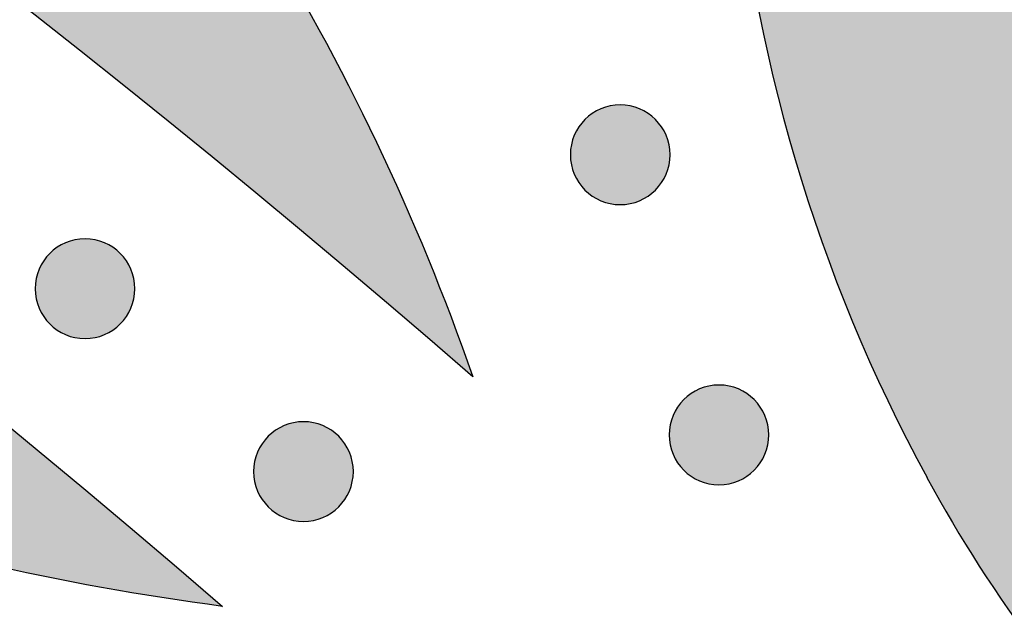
# Model space of a CAD drawing. Header units: millimetres. Extents: x -3873 to -97, y 912 to 4165.
# Tile 385 of 725: x -3082 to -3047, y 1752 to 1772. Entities that reach past the tile are written whole.
import ezdxf

# ---------------------------------------------------------------- set-up
doc = ezdxf.new("R2010")
doc.units = ezdxf.units.MM
doc.layers.add('pattern', color=7, linetype='Continuous', true_color=0x000000)

msp = doc.modelspace()

# ---------------------------------------------------------------- hatches: boundary and pattern name
at = {"layer": 'pattern'}
for points in [[(-3066.28, 1759.788), (-3072.296, 1764.91), (-3078.431, 1769.928), (-3084.682, 1774.836), (-3091.046, 1779.632), (-3097.52, 1784.311), (-3104.101, 1788.869), (-3110.785, 1793.304), (-3117.57, 1797.612), (-3124.451, 1801.789), (-3131.425, 1805.832), (-3138.488, 1809.738), (-3145.636, 1813.505), (-3152.864, 1817.13), (-3160.169, 1820.609), (-3167.545, 1823.942), (-3174.989, 1827.124), (-3182.496, 1830.156), (-3190.062, 1833.034), (-3197.681, 1835.758), (-3205.348, 1838.325), (-3213.06, 1840.734), (-3220.811, 1842.985), (-3228.596, 1845.077), (-3236.411, 1847.008), (-3244.25, 1848.779), (-3252.109, 1850.389), (-3259.982, 1851.838), (-3267.865, 1853.127), (-3275.754, 1854.255), (-3283.642, 1855.224), (-3291.526, 1856.033), (-3299.4, 1856.684), (-3297.436, 1857.612), (-3295.442, 1858.489), (-3293.421, 1859.315), (-3291.376, 1860.087), (-3289.307, 1860.805), (-3287.217, 1861.468), (-3285.109, 1862.075), (-3282.984, 1862.625), (-3280.845, 1863.117), (-3278.695, 1863.552), (-3276.535, 1863.929), (-3274.368, 1864.246), (-3272.197, 1864.506), (-3270.023, 1864.706), (-3267.85, 1864.848), (-3265.679, 1864.932), (-3253.616, 1862.888), (-3241.582, 1860.479), (-3229.592, 1857.705), (-3217.665, 1854.566), (-3205.815, 1851.064), (-3194.06, 1847.203), (-3182.416, 1842.986), (-3170.899, 1838.419), (-3159.524, 1833.508), (-3148.308, 1828.258), (-3137.264, 1822.679), (-3126.407, 1816.779), (-3115.752, 1810.568), (-3105.311, 1804.055), (-3095.096, 1797.251), (-3085.119, 1790.169), (-3083.575, 1788.55), (-3082.071, 1786.885), (-3080.611, 1785.176), (-3079.195, 1783.423), (-3077.826, 1781.63), (-3076.506, 1779.797), (-3075.236, 1777.927), (-3074.018, 1776.021), (-3072.853, 1774.083), (-3071.742, 1772.114), (-3070.687, 1770.117), (-3069.689, 1768.093), (-3068.749, 1766.046), (-3067.867, 1763.978), (-3067.044, 1761.891)], [(-3108.085, 1762.359), (-3113.944, 1766.516), (-3119.899, 1770.572), (-3125.947, 1774.523), (-3132.084, 1778.366), (-3138.309, 1782.099), (-3144.618, 1785.718), (-3151.008, 1789.221), (-3157.475, 1792.605), (-3164.018, 1795.867), (-3170.631, 1799.006), (-3177.312, 1802.018), (-3184.057, 1804.903), (-3190.862, 1807.657), (-3197.723, 1810.279), (-3204.637, 1812.767), (-3211.6, 1815.12), (-3218.608, 1817.337), (-3225.656, 1819.416), (-3232.741, 1821.355), (-3239.858, 1823.155), (-3247.003, 1824.814), (-3254.173, 1826.332), (-3261.363, 1827.708), (-3268.568, 1828.943), (-3275.786, 1830.035), (-3283.01, 1830.986), (-3290.238, 1831.794), (-3297.466, 1832.462), (-3304.688, 1832.988), (-3311.902, 1833.375), (-3319.102, 1833.622), (-3326.286, 1833.731), (-3326.275, 1845.732), (-3317.88, 1845.595), (-3309.461, 1845.275), (-3301.021, 1844.769), (-3292.568, 1844.078), (-3284.107, 1843.199), (-3275.645, 1842.131), (-3267.187, 1840.875), (-3258.741, 1839.428), (-3250.312, 1837.792), (-3241.907, 1835.966), (-3233.533, 1833.952), (-3225.194, 1831.748), (-3216.899, 1829.358), (-3208.652, 1826.781), (-3200.462, 1824.02), (-3192.332, 1821.076), (-3184.271, 1817.951), (-3176.283, 1814.649), (-3168.374, 1811.171), (-3160.551, 1807.52), (-3152.819, 1803.7), (-3145.183, 1799.714), (-3137.648, 1795.565), (-3130.221, 1791.258), (-3122.904, 1786.797), (-3115.704, 1782.185), (-3108.625, 1777.428), (-3101.671, 1772.529), (-3094.846, 1767.494), (-3088.153, 1762.328), (-3081.597, 1757.035), (-3075.181, 1751.621), (-3077.324, 1751.931), (-3079.463, 1752.29), (-3081.597, 1752.698), (-3083.724, 1753.156), (-3085.842, 1753.664), (-3087.95, 1754.22), (-3090.045, 1754.824), (-3092.126, 1755.477), (-3094.192, 1756.178), (-3096.241, 1756.926), (-3098.271, 1757.72), (-3100.28, 1758.559), (-3102.268, 1759.444), (-3104.232, 1760.373), (-3106.171, 1761.345)], [(-3032.9, 1753.008), (-3033.389, 1753.506), (-3033.868, 1754.013), (-3034.34, 1754.529), (-3034.802, 1755.054), (-3035.255, 1755.587), (-3035.699, 1756.129), (-3036.133, 1756.679), (-3036.557, 1757.236), (-3036.971, 1757.801), (-3037.375, 1758.373), (-3037.769, 1758.952), (-3038.152, 1759.538), (-3038.524, 1760.13), (-3038.885, 1760.728), (-3039.235, 1761.332), (-3039.574, 1761.941), (-3040.139, 1763.011), (-3040.676, 1764.097), (-3041.186, 1765.2), (-3041.668, 1766.318), (-3042.12, 1767.449), (-3042.543, 1768.594), (-3042.935, 1769.75), (-3043.297, 1770.916), (-3043.628, 1772.092), (-3043.927, 1773.275), (-3044.195, 1774.466), (-3044.431, 1775.661), (-3044.635, 1776.861), (-3044.807, 1778.064), (-3044.947, 1779.268), (-3045.055, 1780.472), (-3045.139, 1781.726), (-3045.2, 1782.981), (-3045.238, 1784.24), (-3045.253, 1785.499), (-3045.245, 1786.76), (-3045.213, 1788.021), (-3045.158, 1789.281), (-3045.08, 1790.541), (-3044.978, 1791.799), (-3044.854, 1793.054), (-3044.706, 1794.307), (-3044.535, 1795.556), (-3044.341, 1796.801), (-3044.125, 1798.041), (-3043.886, 1799.275), (-3043.625, 1800.504), (-3042.854, 1803.749), (-3041.99, 1806.975), (-3041.033, 1810.178), (-3039.984, 1813.353), (-3038.845, 1816.497), (-3037.616, 1819.606), (-3036.3, 1822.675), (-3034.899, 1825.702), (-3050.644, 1819.193), (-3052.013, 1815.232), (-3053.253, 1811.227), (-3054.362, 1807.184), (-3055.338, 1803.109), (-3055.646, 1801.664), (-3055.927, 1800.213), (-3056.181, 1798.755), (-3056.409, 1797.292), (-3056.61, 1795.823), (-3056.784, 1794.351), (-3056.93, 1792.874), (-3057.049, 1791.396), (-3057.141, 1789.915), (-3057.206, 1788.433), (-3057.243, 1786.95), (-3057.253, 1785.468), (-3057.236, 1783.987), (-3057.191, 1782.508), (-3057.119, 1781.031), (-3057.02, 1779.558), (-3056.884, 1778.04), (-3056.707, 1776.522), (-3056.491, 1775.006), (-3056.234, 1773.494), (-3055.936, 1771.987), (-3055.599, 1770.487), (-3055.221, 1768.995), (-3054.804, 1767.513), (-3054.348, 1766.043), (-3053.854, 1764.586), (-3053.321, 1763.143), (-3052.751, 1761.717), (-3052.144, 1760.308), (-3051.501, 1758.918), (-3050.824, 1757.548), (-3050.112, 1756.2), (-3049.669, 1755.404), (-3049.212, 1754.615), (-3048.74, 1753.834), (-3048.253, 1753.061), (-3047.753, 1752.296), (-3047.239, 1751.539), (-3046.711, 1750.792), (-3046.17, 1750.054), (-3045.616, 1749.326), (-3045.049, 1748.608), (-3044.469, 1747.9), (-3043.878, 1747.204), (-3043.274, 1746.518), (-3042.658, 1745.844), (-3042.032, 1745.181), (-3041.394, 1744.531), (-3040.745, 1743.892), (-3040.083, 1743.264), (-3039.41, 1742.647), (-3038.726, 1742.042), (-3038.03, 1741.449), (-3037.324, 1740.868), (-3036.607, 1740.299), (-3035.88, 1739.744), (-3035.143, 1739.201), (-3034.397, 1738.672), (-3033.641, 1738.157), (-3032.877, 1737.655), (-3032.105, 1737.167), (-3031.324, 1736.694), (-3030.536, 1736.235), (-3029.741, 1735.79), (-3028.394, 1735.076), (-3027.026, 1734.396), (-3025.637, 1733.751), (-3024.23, 1733.141), (-3022.804, 1732.568), (-3021.363, 1732.033), (-3019.907, 1731.535), (-3018.437, 1731.077), (-3016.956, 1730.657), (-3015.465, 1730.276), (-3013.966, 1729.936), (-3012.459, 1729.636), (-3010.947, 1729.376), (-3009.432, 1729.156), (-3007.914, 1728.977), (-3006.396, 1728.838), (-3004.923, 1728.736), (-3003.447, 1728.662), (-3001.968, 1728.614), (-3000.487, 1728.594), (-2999.005, 1728.601), (-2997.522, 1728.635), (-2996.04, 1728.697), (-2994.559, 1728.786), (-2993.08, 1728.902), (-2991.604, 1729.046), (-2990.131, 1729.217), (-2988.662, 1729.415), (-2987.198, 1729.64), (-2985.739, 1729.892), (-2984.287, 1730.17), (-2982.843, 1730.475), (-2978.766, 1731.443), (-2974.72, 1732.544), (-2970.713, 1733.777), (-2966.75, 1735.138), (-2960.21, 1750.871), (-2963.24, 1749.475), (-2966.312, 1748.165), (-2969.423, 1746.943), (-2972.569, 1745.809), (-2975.746, 1744.767), (-2978.95, 1743.816), (-2982.178, 1742.958), (-2985.425, 1742.193), (-2986.654, 1741.934), (-2987.889, 1741.698), (-2989.129, 1741.484), (-2990.375, 1741.292), (-2991.624, 1741.124), (-2992.877, 1740.978), (-2994.133, 1740.856), (-2995.391, 1740.757), (-2996.65, 1740.681), (-2997.911, 1740.629), (-2999.172, 1740.599), (-3000.433, 1740.593), (-3001.692, 1740.611), (-3002.95, 1740.651), (-3004.206, 1740.715), (-3005.459, 1740.801), (-3006.664, 1740.912), (-3007.868, 1741.054), (-3009.07, 1741.228), (-3010.269, 1741.434), (-3011.464, 1741.673), (-3012.654, 1741.943), (-3013.837, 1742.244), (-3015.012, 1742.577), (-3016.178, 1742.941), (-3017.333, 1743.336), (-3018.477, 1743.761), (-3019.607, 1744.215), (-3020.724, 1744.699), (-3021.826, 1745.211), (-3022.912, 1745.751), (-3023.98, 1746.317), (-3024.589, 1746.657), (-3025.192, 1747.009), (-3025.789, 1747.371), (-3026.381, 1747.745), (-3026.966, 1748.129), (-3027.544, 1748.523), (-3028.115, 1748.928), (-3028.679, 1749.344), (-3029.236, 1749.769), (-3029.785, 1750.204), (-3030.326, 1750.649), (-3030.858, 1751.103), (-3031.382, 1751.566), (-3031.897, 1752.038), (-3032.403, 1752.519)], [(-3062.284, 1768.937), (-3062.256, 1768.965), (-3062.227, 1768.992), (-3062.197, 1769.018), (-3062.166, 1769.045), (-3062.135, 1769.07), (-3062.102, 1769.095), (-3062.069, 1769.12), (-3062.035, 1769.144), (-3062, 1769.167), (-3061.964, 1769.19), (-3061.928, 1769.212), (-3061.89, 1769.233), (-3061.852, 1769.254), (-3061.814, 1769.274), (-3061.774, 1769.292), (-3061.734, 1769.31), (-3061.693, 1769.327), (-3061.652, 1769.343), (-3061.61, 1769.358), (-3061.567, 1769.372), (-3061.524, 1769.385), (-3061.481, 1769.397), (-3061.437, 1769.408), (-3061.393, 1769.418), (-3061.348, 1769.427), (-3061.303, 1769.434), (-3061.258, 1769.441), (-3061.212, 1769.446), (-3061.167, 1769.45), (-3061.121, 1769.453), (-3061.075, 1769.455), (-3061.029, 1769.455), (-3060.983, 1769.455), (-3060.937, 1769.453), (-3060.892, 1769.45), (-3060.846, 1769.446), (-3060.8, 1769.44), (-3060.755, 1769.434), (-3060.71, 1769.426), (-3060.666, 1769.417), (-3060.621, 1769.408), (-3060.577, 1769.397), (-3060.534, 1769.384), (-3060.491, 1769.371), (-3060.449, 1769.357), (-3060.407, 1769.342), (-3060.365, 1769.326), (-3060.325, 1769.309), (-3060.284, 1769.291), (-3060.245, 1769.272), (-3060.206, 1769.252), (-3060.168, 1769.232), (-3060.131, 1769.21), (-3060.095, 1769.188), (-3060.059, 1769.166), (-3060.024, 1769.142), (-3059.99, 1769.118), (-3059.957, 1769.093), (-3059.924, 1769.068), (-3059.893, 1769.042), (-3059.862, 1769.016), (-3059.832, 1768.989), (-3059.803, 1768.962), (-3059.775, 1768.935), (-3059.748, 1768.906), (-3059.72, 1768.877), (-3059.694, 1768.847), (-3059.667, 1768.817), (-3059.642, 1768.785), (-3059.617, 1768.753), (-3059.592, 1768.719), (-3059.568, 1768.685), (-3059.545, 1768.65), (-3059.522, 1768.614), (-3059.5, 1768.578), (-3059.479, 1768.541), (-3059.458, 1768.503), (-3059.439, 1768.464), (-3059.42, 1768.424), (-3059.402, 1768.384), (-3059.385, 1768.344), (-3059.369, 1768.302), (-3059.354, 1768.26), (-3059.34, 1768.218), (-3059.327, 1768.175), (-3059.315, 1768.131), (-3059.304, 1768.087), (-3059.294, 1768.043), (-3059.285, 1767.998), (-3059.278, 1767.953), (-3059.271, 1767.908), (-3059.266, 1767.863), (-3059.262, 1767.817), (-3059.259, 1767.771), (-3059.257, 1767.725), (-3059.257, 1767.679), (-3059.257, 1767.634), (-3059.259, 1767.588), (-3059.262, 1767.542), (-3059.266, 1767.496), (-3059.272, 1767.451), (-3059.278, 1767.406), (-3059.286, 1767.361), (-3059.295, 1767.316), (-3059.304, 1767.272), (-3059.315, 1767.228), (-3059.328, 1767.184), (-3059.341, 1767.141), (-3059.355, 1767.099), (-3059.37, 1767.057), (-3059.386, 1767.016), (-3059.403, 1766.975), (-3059.421, 1766.935), (-3059.44, 1766.895), (-3059.46, 1766.857), (-3059.48, 1766.819), (-3059.502, 1766.781), (-3059.524, 1766.745), (-3059.546, 1766.709), (-3059.57, 1766.674), (-3059.594, 1766.64), (-3059.619, 1766.607), (-3059.644, 1766.575), (-3059.67, 1766.543), (-3059.696, 1766.512), (-3059.723, 1766.482), (-3059.75, 1766.454), (-3059.777, 1766.425), (-3059.806, 1766.398), (-3059.835, 1766.371), (-3059.865, 1766.344), (-3059.895, 1766.318), (-3059.927, 1766.292), (-3059.959, 1766.267), (-3059.993, 1766.242), (-3060.027, 1766.218), (-3060.062, 1766.195), (-3060.098, 1766.172), (-3060.134, 1766.15), (-3060.171, 1766.129), (-3060.209, 1766.108), (-3060.248, 1766.089), (-3060.288, 1766.07), (-3060.328, 1766.052), (-3060.368, 1766.035), (-3060.41, 1766.019), (-3060.452, 1766.004), (-3060.494, 1765.99), (-3060.537, 1765.977), (-3060.581, 1765.965), (-3060.625, 1765.954), (-3060.669, 1765.944), (-3060.714, 1765.935), (-3060.759, 1765.928), (-3060.804, 1765.921), (-3060.849, 1765.916), (-3060.895, 1765.912), (-3060.941, 1765.909), (-3060.987, 1765.907), (-3061.033, 1765.907), (-3061.078, 1765.908), (-3061.124, 1765.909), (-3061.17, 1765.912), (-3061.216, 1765.917), (-3061.261, 1765.922), (-3061.306, 1765.928), (-3061.351, 1765.936), (-3061.396, 1765.945), (-3061.44, 1765.955), (-3061.484, 1765.966), (-3061.528, 1765.978), (-3061.571, 1765.991), (-3061.613, 1766.005), (-3061.655, 1766.02), (-3061.696, 1766.036), (-3061.737, 1766.054), (-3061.777, 1766.071), (-3061.817, 1766.09), (-3061.855, 1766.11), (-3061.893, 1766.131), (-3061.931, 1766.152), (-3061.967, 1766.174), (-3062.003, 1766.197), (-3062.038, 1766.22), (-3062.072, 1766.244), (-3062.105, 1766.269), (-3062.137, 1766.294), (-3062.169, 1766.32), (-3062.2, 1766.346), (-3062.23, 1766.373), (-3062.259, 1766.4), (-3062.287, 1766.428), (-3062.314, 1766.456), (-3062.341, 1766.485), (-3062.368, 1766.515), (-3062.394, 1766.546), (-3062.42, 1766.577), (-3062.445, 1766.61), (-3062.47, 1766.643), (-3062.494, 1766.677), (-3062.517, 1766.712), (-3062.54, 1766.748), (-3062.562, 1766.784), (-3062.583, 1766.822), (-3062.604, 1766.86), (-3062.623, 1766.898), (-3062.642, 1766.938), (-3062.66, 1766.978), (-3062.677, 1767.019), (-3062.693, 1767.06), (-3062.708, 1767.102), (-3062.722, 1767.145), (-3062.735, 1767.188), (-3062.747, 1767.231), (-3062.758, 1767.275), (-3062.768, 1767.319), (-3062.777, 1767.364), (-3062.784, 1767.409), (-3062.791, 1767.454), (-3062.796, 1767.5), (-3062.8, 1767.545), (-3062.803, 1767.591), (-3062.805, 1767.637), (-3062.805, 1767.683), (-3062.804, 1767.729), (-3062.803, 1767.775), (-3062.8, 1767.82), (-3062.795, 1767.866), (-3062.79, 1767.912), (-3062.784, 1767.957), (-3062.776, 1768.002), (-3062.767, 1768.046), (-3062.757, 1768.091), (-3062.746, 1768.135), (-3062.734, 1768.178), (-3062.721, 1768.221), (-3062.707, 1768.263), (-3062.692, 1768.305), (-3062.676, 1768.347), (-3062.659, 1768.387), (-3062.641, 1768.428), (-3062.622, 1768.467), (-3062.602, 1768.506), (-3062.581, 1768.544), (-3062.56, 1768.581), (-3062.538, 1768.617), (-3062.515, 1768.653), (-3062.492, 1768.688), (-3062.468, 1768.722), (-3062.443, 1768.755), (-3062.418, 1768.788), (-3062.392, 1768.819), (-3062.366, 1768.85), (-3062.339, 1768.88), (-3062.312, 1768.909)], [(-3081.333, 1764.173), (-3081.304, 1764.201), (-3081.275, 1764.228), (-3081.245, 1764.255), (-3081.215, 1764.281), (-3081.183, 1764.307), (-3081.151, 1764.332), (-3081.117, 1764.357), (-3081.083, 1764.381), (-3081.048, 1764.404), (-3081.012, 1764.427), (-3080.976, 1764.449), (-3080.939, 1764.47), (-3080.901, 1764.49), (-3080.862, 1764.51), (-3080.822, 1764.529), (-3080.782, 1764.547), (-3080.742, 1764.564), (-3080.7, 1764.58), (-3080.658, 1764.595), (-3080.616, 1764.609), (-3080.573, 1764.622), (-3080.529, 1764.634), (-3080.485, 1764.645), (-3080.441, 1764.655), (-3080.396, 1764.663), (-3080.351, 1764.671), (-3080.306, 1764.677), (-3080.261, 1764.683), (-3080.215, 1764.687), (-3080.169, 1764.69), (-3080.123, 1764.691), (-3080.077, 1764.692), (-3080.032, 1764.691), (-3079.986, 1764.69), (-3079.94, 1764.687), (-3079.894, 1764.682), (-3079.849, 1764.677), (-3079.804, 1764.67), (-3079.759, 1764.663), (-3079.714, 1764.654), (-3079.67, 1764.644), (-3079.626, 1764.633), (-3079.582, 1764.621), (-3079.539, 1764.608), (-3079.497, 1764.594), (-3079.455, 1764.579), (-3079.414, 1764.562), (-3079.373, 1764.545), (-3079.333, 1764.527), (-3079.293, 1764.509), (-3079.255, 1764.489), (-3079.217, 1764.468), (-3079.179, 1764.447), (-3079.143, 1764.425), (-3079.107, 1764.402), (-3079.072, 1764.379), (-3079.038, 1764.355), (-3079.005, 1764.33), (-3078.973, 1764.305), (-3078.941, 1764.279), (-3078.91, 1764.253), (-3078.88, 1764.226), (-3078.851, 1764.199), (-3078.823, 1764.171), (-3078.796, 1764.143), (-3078.769, 1764.114), (-3078.742, 1764.084), (-3078.716, 1764.053), (-3078.69, 1764.022), (-3078.665, 1763.989), (-3078.64, 1763.956), (-3078.616, 1763.922), (-3078.593, 1763.887), (-3078.57, 1763.851), (-3078.548, 1763.814), (-3078.527, 1763.777), (-3078.506, 1763.739), (-3078.487, 1763.7), (-3078.468, 1763.661), (-3078.45, 1763.621), (-3078.433, 1763.58), (-3078.417, 1763.539), (-3078.402, 1763.497), (-3078.388, 1763.454), (-3078.375, 1763.411), (-3078.363, 1763.368), (-3078.352, 1763.324), (-3078.342, 1763.28), (-3078.333, 1763.235), (-3078.326, 1763.19), (-3078.319, 1763.145), (-3078.314, 1763.099), (-3078.31, 1763.054), (-3078.307, 1763.008), (-3078.305, 1762.962), (-3078.305, 1762.916), (-3078.306, 1762.87), (-3078.307, 1762.824), (-3078.31, 1762.778), (-3078.315, 1762.733), (-3078.32, 1762.687), (-3078.326, 1762.642), (-3078.334, 1762.597), (-3078.343, 1762.552), (-3078.353, 1762.508), (-3078.364, 1762.464), (-3078.376, 1762.421), (-3078.389, 1762.378), (-3078.403, 1762.335), (-3078.418, 1762.293), (-3078.434, 1762.252), (-3078.451, 1762.211), (-3078.469, 1762.171), (-3078.488, 1762.132), (-3078.508, 1762.093), (-3078.529, 1762.055), (-3078.55, 1762.018), (-3078.572, 1761.982), (-3078.595, 1761.946), (-3078.618, 1761.911), (-3078.642, 1761.877), (-3078.667, 1761.844), (-3078.692, 1761.811), (-3078.718, 1761.78), (-3078.744, 1761.749), (-3078.771, 1761.719), (-3078.798, 1761.69), (-3078.826, 1761.662), (-3078.854, 1761.634), (-3078.883, 1761.607), (-3078.913, 1761.581), (-3078.944, 1761.554), (-3078.975, 1761.529), (-3079.008, 1761.503), (-3079.041, 1761.479), (-3079.075, 1761.455), (-3079.11, 1761.431), (-3079.146, 1761.409), (-3079.182, 1761.387), (-3079.22, 1761.365), (-3079.258, 1761.345), (-3079.296, 1761.325), (-3079.336, 1761.307), (-3079.376, 1761.289), (-3079.417, 1761.272), (-3079.458, 1761.256), (-3079.5, 1761.241), (-3079.543, 1761.226), (-3079.586, 1761.213), (-3079.629, 1761.201), (-3079.673, 1761.191), (-3079.717, 1761.181), (-3079.762, 1761.172), (-3079.807, 1761.164), (-3079.852, 1761.158), (-3079.898, 1761.153), (-3079.943, 1761.149), (-3079.989, 1761.146), (-3080.035, 1761.144), (-3080.081, 1761.143), (-3080.127, 1761.144), (-3080.173, 1761.146), (-3080.218, 1761.149), (-3080.264, 1761.153), (-3080.31, 1761.158), (-3080.355, 1761.165), (-3080.4, 1761.173), (-3080.444, 1761.181), (-3080.489, 1761.191), (-3080.533, 1761.202), (-3080.576, 1761.214), (-3080.619, 1761.227), (-3080.661, 1761.242), (-3080.703, 1761.257), (-3080.745, 1761.273), (-3080.785, 1761.29), (-3080.826, 1761.308), (-3080.865, 1761.327), (-3080.904, 1761.347), (-3080.942, 1761.367), (-3080.979, 1761.388), (-3081.015, 1761.41), (-3081.051, 1761.433), (-3081.086, 1761.457), (-3081.12, 1761.481), (-3081.153, 1761.505), (-3081.186, 1761.531), (-3081.217, 1761.556), (-3081.248, 1761.583), (-3081.278, 1761.61), (-3081.307, 1761.637), (-3081.335, 1761.664), (-3081.362, 1761.692), (-3081.39, 1761.721), (-3081.416, 1761.751), (-3081.443, 1761.782), (-3081.468, 1761.814), (-3081.493, 1761.846), (-3081.518, 1761.88), (-3081.542, 1761.914), (-3081.565, 1761.949), (-3081.588, 1761.984), (-3081.61, 1762.021), (-3081.631, 1762.058), (-3081.652, 1762.096), (-3081.671, 1762.135), (-3081.69, 1762.174), (-3081.708, 1762.215), (-3081.725, 1762.255), (-3081.741, 1762.297), (-3081.756, 1762.339), (-3081.77, 1762.381), (-3081.783, 1762.424), (-3081.795, 1762.468), (-3081.806, 1762.511), (-3081.816, 1762.556), (-3081.825, 1762.6), (-3081.832, 1762.645), (-3081.839, 1762.691), (-3081.844, 1762.736), (-3081.848, 1762.782), (-3081.851, 1762.828), (-3081.853, 1762.873), (-3081.853, 1762.919), (-3081.853, 1762.965), (-3081.851, 1763.011), (-3081.848, 1763.057), (-3081.844, 1763.103), (-3081.838, 1763.148), (-3081.832, 1763.193), (-3081.824, 1763.238), (-3081.815, 1763.283), (-3081.806, 1763.327), (-3081.795, 1763.371), (-3081.782, 1763.415), (-3081.769, 1763.458), (-3081.755, 1763.5), (-3081.74, 1763.542), (-3081.724, 1763.583), (-3081.707, 1763.624), (-3081.689, 1763.664), (-3081.67, 1763.703), (-3081.65, 1763.742), (-3081.63, 1763.78), (-3081.608, 1763.817), (-3081.586, 1763.854), (-3081.564, 1763.89), (-3081.54, 1763.924), (-3081.516, 1763.959), (-3081.491, 1763.992), (-3081.466, 1764.024), (-3081.44, 1764.056), (-3081.414, 1764.087), (-3081.387, 1764.116), (-3081.36, 1764.145)], [(-3058.77, 1758.974), (-3058.742, 1759.002), (-3058.713, 1759.029), (-3058.683, 1759.056), (-3058.652, 1759.082), (-3058.62, 1759.108), (-3058.588, 1759.133), (-3058.554, 1759.157), (-3058.52, 1759.182), (-3058.485, 1759.205), (-3058.45, 1759.228), (-3058.413, 1759.25), (-3058.376, 1759.271), (-3058.338, 1759.291), (-3058.299, 1759.311), (-3058.26, 1759.33), (-3058.219, 1759.348), (-3058.179, 1759.365), (-3058.137, 1759.381), (-3058.095, 1759.396), (-3058.053, 1759.41), (-3058.01, 1759.423), (-3057.966, 1759.435), (-3057.923, 1759.446), (-3057.878, 1759.456), (-3057.834, 1759.464), (-3057.789, 1759.472), (-3057.743, 1759.478), (-3057.698, 1759.484), (-3057.652, 1759.488), (-3057.606, 1759.491), (-3057.561, 1759.492), (-3057.515, 1759.493), (-3057.469, 1759.492), (-3057.423, 1759.49), (-3057.377, 1759.487), (-3057.331, 1759.483), (-3057.286, 1759.478), (-3057.241, 1759.471), (-3057.196, 1759.464), (-3057.151, 1759.455), (-3057.107, 1759.445), (-3057.063, 1759.434), (-3057.019, 1759.422), (-3056.976, 1759.409), (-3056.934, 1759.395), (-3056.892, 1759.379), (-3056.851, 1759.363), (-3056.81, 1759.346), (-3056.77, 1759.328), (-3056.731, 1759.309), (-3056.692, 1759.29), (-3056.654, 1759.269), (-3056.617, 1759.248), (-3056.58, 1759.226), (-3056.544, 1759.203), (-3056.51, 1759.18), (-3056.475, 1759.156), (-3056.442, 1759.131), (-3056.41, 1759.106), (-3056.378, 1759.08), (-3056.347, 1759.053), (-3056.318, 1759.027), (-3056.289, 1759), (-3056.261, 1758.972), (-3056.233, 1758.944), (-3056.206, 1758.915), (-3056.179, 1758.885), (-3056.153, 1758.854), (-3056.127, 1758.822), (-3056.102, 1758.79), (-3056.077, 1758.757), (-3056.053, 1758.723), (-3056.03, 1758.688), (-3056.007, 1758.652), (-3055.985, 1758.615), (-3055.964, 1758.578), (-3055.944, 1758.54), (-3055.924, 1758.501), (-3055.905, 1758.462), (-3055.887, 1758.422), (-3055.87, 1758.381), (-3055.854, 1758.34), (-3055.839, 1758.298), (-3055.825, 1758.255), (-3055.812, 1758.212), (-3055.8, 1758.169), (-3055.789, 1758.125), (-3055.779, 1758.081), (-3055.771, 1758.036), (-3055.763, 1757.991), (-3055.757, 1757.946), (-3055.751, 1757.9), (-3055.747, 1757.854), (-3055.744, 1757.809), (-3055.743, 1757.763), (-3055.742, 1757.717), (-3055.743, 1757.671), (-3055.744, 1757.625), (-3055.747, 1757.579), (-3055.752, 1757.534), (-3055.757, 1757.488), (-3055.764, 1757.443), (-3055.771, 1757.398), (-3055.78, 1757.353), (-3055.79, 1757.309), (-3055.801, 1757.265), (-3055.813, 1757.222), (-3055.826, 1757.179), (-3055.84, 1757.136), (-3055.855, 1757.094), (-3055.872, 1757.053), (-3055.889, 1757.012), (-3055.907, 1756.972), (-3055.925, 1756.933), (-3055.945, 1756.894), (-3055.966, 1756.856), (-3055.987, 1756.819), (-3056.009, 1756.782), (-3056.032, 1756.747), (-3056.055, 1756.712), (-3056.079, 1756.678), (-3056.104, 1756.644), (-3056.129, 1756.612), (-3056.155, 1756.58), (-3056.181, 1756.55), (-3056.208, 1756.52), (-3056.235, 1756.491), (-3056.263, 1756.463), (-3056.291, 1756.435), (-3056.32, 1756.408), (-3056.35, 1756.381), (-3056.381, 1756.355), (-3056.412, 1756.329), (-3056.445, 1756.304), (-3056.478, 1756.28), (-3056.512, 1756.256), (-3056.547, 1756.232), (-3056.583, 1756.21), (-3056.62, 1756.188), (-3056.657, 1756.166), (-3056.695, 1756.146), (-3056.734, 1756.126), (-3056.773, 1756.107), (-3056.813, 1756.09), (-3056.854, 1756.073), (-3056.895, 1756.057), (-3056.937, 1756.041), (-3056.98, 1756.027), (-3057.023, 1756.014), (-3057.066, 1756.002), (-3057.11, 1755.991), (-3057.154, 1755.982), (-3057.199, 1755.973), (-3057.244, 1755.965), (-3057.289, 1755.959), (-3057.335, 1755.954), (-3057.38, 1755.949), (-3057.426, 1755.947), (-3057.472, 1755.945), (-3057.518, 1755.944), (-3057.564, 1755.945), (-3057.61, 1755.947), (-3057.656, 1755.95), (-3057.701, 1755.954), (-3057.747, 1755.959), (-3057.792, 1755.966), (-3057.837, 1755.973), (-3057.882, 1755.982), (-3057.926, 1755.992), (-3057.97, 1756.003), (-3058.013, 1756.015), (-3058.056, 1756.028), (-3058.099, 1756.043), (-3058.141, 1756.058), (-3058.182, 1756.074), (-3058.223, 1756.091), (-3058.263, 1756.109), (-3058.302, 1756.128), (-3058.341, 1756.147), (-3058.379, 1756.168), (-3058.416, 1756.189), (-3058.452, 1756.211), (-3058.488, 1756.234), (-3058.523, 1756.258), (-3058.557, 1756.282), (-3058.59, 1756.306), (-3058.623, 1756.332), (-3058.654, 1756.357), (-3058.685, 1756.384), (-3058.715, 1756.41), (-3058.744, 1756.438), (-3058.772, 1756.465), (-3058.8, 1756.493), (-3058.827, 1756.522), (-3058.853, 1756.552), (-3058.88, 1756.583), (-3058.905, 1756.615), (-3058.931, 1756.647), (-3058.955, 1756.68), (-3058.979, 1756.715), (-3059.003, 1756.75), (-3059.025, 1756.785), (-3059.047, 1756.822), (-3059.069, 1756.859), (-3059.089, 1756.897), (-3059.109, 1756.936), (-3059.127, 1756.975), (-3059.145, 1757.015), (-3059.162, 1757.056), (-3059.178, 1757.098), (-3059.193, 1757.139), (-3059.208, 1757.182), (-3059.221, 1757.225), (-3059.233, 1757.268), (-3059.243, 1757.312), (-3059.253, 1757.357), (-3059.262, 1757.401), (-3059.27, 1757.446), (-3059.276, 1757.492), (-3059.281, 1757.537), (-3059.285, 1757.583), (-3059.288, 1757.628), (-3059.29, 1757.674), (-3059.291, 1757.72), (-3059.29, 1757.766), (-3059.288, 1757.812), (-3059.285, 1757.858), (-3059.281, 1757.904), (-3059.276, 1757.949), (-3059.269, 1757.994), (-3059.261, 1758.039), (-3059.253, 1758.084), (-3059.243, 1758.128), (-3059.232, 1758.172), (-3059.22, 1758.215), (-3059.207, 1758.258), (-3059.192, 1758.301), (-3059.177, 1758.343), (-3059.161, 1758.384), (-3059.144, 1758.425), (-3059.126, 1758.465), (-3059.107, 1758.504), (-3059.087, 1758.543), (-3059.067, 1758.581), (-3059.046, 1758.618), (-3059.024, 1758.655), (-3059.001, 1758.69), (-3058.977, 1758.725), (-3058.953, 1758.759), (-3058.929, 1758.793), (-3058.903, 1758.825), (-3058.878, 1758.857), (-3058.851, 1758.887), (-3058.824, 1758.917), (-3058.797, 1758.946)], [(-3073.556, 1757.67), (-3073.528, 1757.697), (-3073.499, 1757.725), (-3073.469, 1757.751), (-3073.438, 1757.777), (-3073.407, 1757.803), (-3073.374, 1757.828), (-3073.341, 1757.853), (-3073.307, 1757.877), (-3073.272, 1757.9), (-3073.236, 1757.923), (-3073.2, 1757.945), (-3073.162, 1757.966), (-3073.124, 1757.987), (-3073.086, 1758.006), (-3073.046, 1758.025), (-3073.006, 1758.043), (-3072.965, 1758.06), (-3072.924, 1758.076), (-3072.882, 1758.091), (-3072.839, 1758.105), (-3072.796, 1758.118), (-3072.753, 1758.13), (-3072.709, 1758.141), (-3072.665, 1758.151), (-3072.62, 1758.16), (-3072.575, 1758.167), (-3072.53, 1758.174), (-3072.484, 1758.179), (-3072.439, 1758.183), (-3072.393, 1758.186), (-3072.347, 1758.188), (-3072.301, 1758.188), (-3072.255, 1758.188), (-3072.209, 1758.186), (-3072.164, 1758.183), (-3072.118, 1758.179), (-3072.072, 1758.173), (-3072.027, 1758.167), (-3071.982, 1758.159), (-3071.938, 1758.15), (-3071.893, 1758.141), (-3071.849, 1758.13), (-3071.806, 1758.117), (-3071.763, 1758.104), (-3071.721, 1758.09), (-3071.679, 1758.075), (-3071.637, 1758.059), (-3071.597, 1758.042), (-3071.556, 1758.024), (-3071.517, 1758.005), (-3071.478, 1757.985), (-3071.44, 1757.965), (-3071.403, 1757.943), (-3071.367, 1757.921), (-3071.331, 1757.899), (-3071.296, 1757.875), (-3071.262, 1757.851), (-3071.229, 1757.826), (-3071.196, 1757.801), (-3071.165, 1757.775), (-3071.134, 1757.749), (-3071.104, 1757.722), (-3071.075, 1757.695), (-3071.047, 1757.668), (-3071.019, 1757.639), (-3070.992, 1757.61), (-3070.966, 1757.58), (-3070.939, 1757.55), (-3070.914, 1757.518), (-3070.889, 1757.486), (-3070.864, 1757.452), (-3070.84, 1757.418), (-3070.817, 1757.383), (-3070.794, 1757.347), (-3070.772, 1757.311), (-3070.751, 1757.274), (-3070.73, 1757.236), (-3070.71, 1757.197), (-3070.692, 1757.157), (-3070.674, 1757.117), (-3070.657, 1757.077), (-3070.641, 1757.035), (-3070.626, 1756.993), (-3070.612, 1756.951), (-3070.599, 1756.908), (-3070.587, 1756.864), (-3070.576, 1756.82), (-3070.566, 1756.776), (-3070.557, 1756.731), (-3070.55, 1756.686), (-3070.543, 1756.641), (-3070.538, 1756.596), (-3070.534, 1756.55), (-3070.531, 1756.504), (-3070.529, 1756.458), (-3070.529, 1756.412), (-3070.529, 1756.367), (-3070.531, 1756.321), (-3070.534, 1756.275), (-3070.538, 1756.229), (-3070.544, 1756.184), (-3070.55, 1756.139), (-3070.558, 1756.094), (-3070.567, 1756.049), (-3070.576, 1756.005), (-3070.587, 1755.961), (-3070.6, 1755.917), (-3070.613, 1755.874), (-3070.627, 1755.832), (-3070.642, 1755.79), (-3070.658, 1755.749), (-3070.675, 1755.708), (-3070.693, 1755.668), (-3070.712, 1755.628), (-3070.732, 1755.59), (-3070.752, 1755.552), (-3070.774, 1755.514), (-3070.796, 1755.478), (-3070.818, 1755.442), (-3070.842, 1755.407), (-3070.866, 1755.373), (-3070.891, 1755.34), (-3070.916, 1755.308), (-3070.942, 1755.276), (-3070.968, 1755.245), (-3070.995, 1755.215), (-3071.022, 1755.186), (-3071.049, 1755.158), (-3071.078, 1755.131), (-3071.107, 1755.104), (-3071.137, 1755.077), (-3071.167, 1755.051), (-3071.199, 1755.025), (-3071.231, 1755), (-3071.265, 1754.975), (-3071.299, 1754.951), (-3071.334, 1754.928), (-3071.37, 1754.905), (-3071.406, 1754.883), (-3071.443, 1754.862), (-3071.481, 1754.841), (-3071.52, 1754.822), (-3071.56, 1754.803), (-3071.6, 1754.785), (-3071.64, 1754.768), (-3071.682, 1754.752), (-3071.724, 1754.737), (-3071.766, 1754.723), (-3071.809, 1754.71), (-3071.853, 1754.698), (-3071.897, 1754.687), (-3071.941, 1754.677), (-3071.986, 1754.668), (-3072.031, 1754.661), (-3072.076, 1754.654), (-3072.121, 1754.649), (-3072.167, 1754.645), (-3072.213, 1754.642), (-3072.259, 1754.64), (-3072.305, 1754.64), (-3072.35, 1754.64), (-3072.396, 1754.642), (-3072.442, 1754.645), (-3072.488, 1754.649), (-3072.533, 1754.655), (-3072.578, 1754.661), (-3072.623, 1754.669), (-3072.668, 1754.678), (-3072.712, 1754.688), (-3072.756, 1754.699), (-3072.8, 1754.711), (-3072.843, 1754.724), (-3072.885, 1754.738), (-3072.927, 1754.753), (-3072.968, 1754.769), (-3073.009, 1754.786), (-3073.049, 1754.804), (-3073.089, 1754.823), (-3073.127, 1754.843), (-3073.165, 1754.864), (-3073.203, 1754.885), (-3073.239, 1754.907), (-3073.275, 1754.93), (-3073.31, 1754.953), (-3073.344, 1754.977), (-3073.377, 1755.002), (-3073.409, 1755.027), (-3073.441, 1755.053), (-3073.472, 1755.079), (-3073.502, 1755.106), (-3073.53, 1755.133), (-3073.559, 1755.161), (-3073.586, 1755.189), (-3073.613, 1755.218), (-3073.64, 1755.248), (-3073.666, 1755.279), (-3073.692, 1755.31), (-3073.717, 1755.343), (-3073.742, 1755.376), (-3073.766, 1755.41), (-3073.789, 1755.445), (-3073.812, 1755.481), (-3073.834, 1755.517), (-3073.855, 1755.555), (-3073.875, 1755.593), (-3073.895, 1755.631), (-3073.914, 1755.671), (-3073.932, 1755.711), (-3073.949, 1755.752), (-3073.965, 1755.793), (-3073.98, 1755.835), (-3073.994, 1755.878), (-3074.007, 1755.921), (-3074.019, 1755.964), (-3074.03, 1756.008), (-3074.04, 1756.052), (-3074.049, 1756.097), (-3074.056, 1756.142), (-3074.063, 1756.187), (-3074.068, 1756.233), (-3074.072, 1756.278), (-3074.075, 1756.324), (-3074.077, 1756.37), (-3074.077, 1756.416), (-3074.076, 1756.462), (-3074.075, 1756.508), (-3074.072, 1756.553), (-3074.067, 1756.599), (-3074.062, 1756.645), (-3074.056, 1756.69), (-3074.048, 1756.735), (-3074.039, 1756.779), (-3074.029, 1756.824), (-3074.018, 1756.868), (-3074.006, 1756.911), (-3073.993, 1756.954), (-3073.979, 1756.996), (-3073.964, 1757.038), (-3073.948, 1757.08), (-3073.93, 1757.12), (-3073.913, 1757.16), (-3073.894, 1757.2), (-3073.874, 1757.239), (-3073.853, 1757.277), (-3073.832, 1757.314), (-3073.81, 1757.35), (-3073.787, 1757.386), (-3073.764, 1757.421), (-3073.74, 1757.455), (-3073.715, 1757.488), (-3073.69, 1757.521), (-3073.664, 1757.552), (-3073.638, 1757.583), (-3073.611, 1757.613), (-3073.584, 1757.642)]]:
    msp.add_hatch(color=256, dxfattribs=at).paths.add_polyline_path(points, flags=0)

# ---------------------------------------------------------------- linework, layer by layer
at = {"layer": 'pattern', "extrusion": (0, 0, -1)}
for centre in [(3061.031, 1767.681), (3080.079, 1762.918), (3057.516, 1757.719), (3072.303, 1756.414)]:
    msp.add_circle(centre, 1.774, dxfattribs=at)
at = {"layer": 'pattern'}
for centre, radius, start, end in [((-3328.4, 1458.038), 399.7, 49.02028, 85.83933), ((-2999.115, 1783.983), 58.073, 184.36954, 208.58092), ((-3005.173, 1780.682), 51.175, 208.5809, 224.9454)]:
    msp.add_arc(centre, radius, start, end, dxfattribs=at)
at = {"layer": 'pattern', "extrusion": (0, 0, -1)}
for centre, radius, start, end in [((3328.4, 1458.038), 387.7, 90.31409, 130.77821), ((3143.447, 1732.969), 81.695, 135.55915, 160.83533), ((3062.679, 1845.712), 94.918, 277.56871, 298.57907)]:
    msp.add_arc(centre, radius, start, end, dxfattribs=at)

doc.saveas('drawing.dxf')
